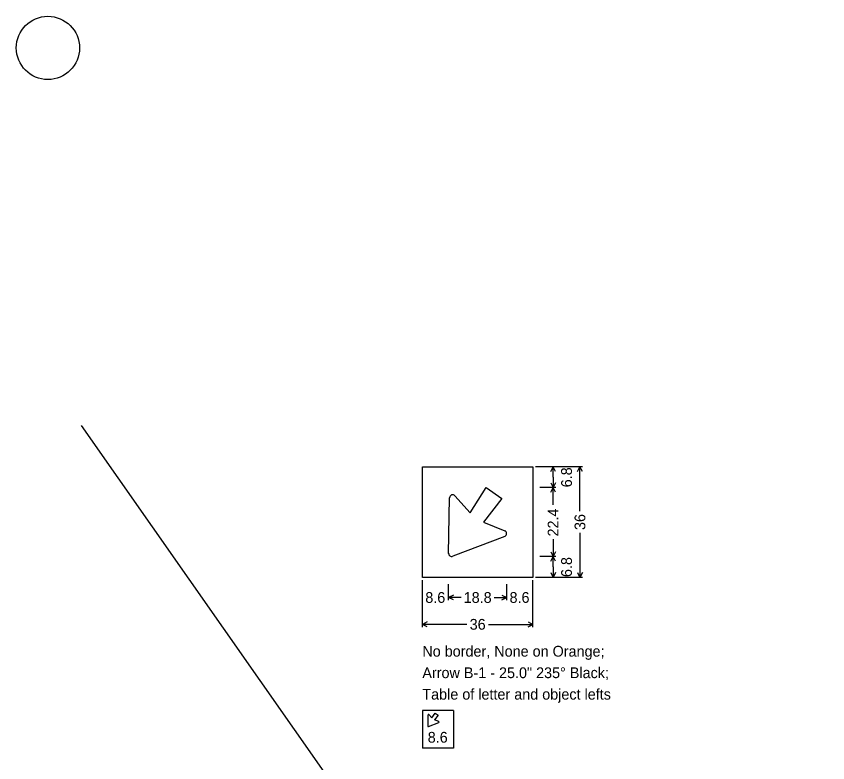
# Model space of a CAD drawing. Extents: x 1820207 to 1820557, y 740216 to 740315.
# Drawn here: x 1820440.18 to 1820451.19, y 740226.27 to 740236.39 of the extents above; entities that cross this region are included whole.
import ezdxf

# ---------------------------------------------------------------- set-up
doc = ezdxf.new("R2010")
doc.units = 0
doc.layers.add('SC_Scratch3', color=7, linetype='Continuous')
doc.layers.add('SH_Text', color=7, linetype='Continuous')

msp = doc.modelspace()

# ---------------------------------------------------------------- linework, layer by layer
at = {"layer": 'SC_Scratch3'}
for p, q in [((1820447.863, 740230.284), (1820447.225, 740230.284)), ((1820447.498, 740230.284), (1820447.28, 740230.284)), ((1820447.429, 740230.219), (1820447.462, 740230.284)), ((1820447.462, 740230.143), (1820447.462, 740230.284)), ((1820447.494, 740230.219), (1820447.462, 740230.284)), ((1820447.794, 740230.219), (1820447.826, 740230.284)), ((1820447.826, 740229.68), (1820447.826, 740230.284)), ((1820447.859, 740230.219), (1820447.826, 740230.284)), ((1820447.462, 740230.143), (1820447.462, 740230.002)), ((1820447.498, 740230.002), (1820447.28, 740230.002)), ((1820447.429, 740230.067), (1820447.462, 740230.002)), ((1820447.429, 740229.937), (1820447.462, 740230.002)), ((1820447.494, 740230.067), (1820447.462, 740230.002)), ((1820447.462, 740229.768), (1820447.462, 740230.002)), ((1820447.494, 740229.937), (1820447.462, 740230.002)), ((1820447.826, 740229.389), (1820447.826, 740228.784)), ((1820447.462, 740229.301), (1820447.462, 740229.067)), ((1820447.429, 740229.132), (1820447.462, 740229.067)), ((1820447.494, 740229.132), (1820447.462, 740229.067)), ((1820447.498, 740229.067), (1820447.28, 740229.067)), ((1820447.498, 740229.067), (1820447.28, 740229.067)), ((1820447.429, 740229.002), (1820447.462, 740229.067)), ((1820447.462, 740228.926), (1820447.462, 740229.067)), ((1820447.494, 740229.002), (1820447.462, 740229.067)), ((1820447.462, 740228.926), (1820447.462, 740228.784)), ((1820447.863, 740228.784), (1820447.225, 740228.784)), ((1820447.498, 740228.784), (1820447.28, 740228.784)), ((1820447.429, 740228.85), (1820447.462, 740228.784)), ((1820447.494, 740228.85), (1820447.462, 740228.784)), ((1820447.794, 740228.85), (1820447.826, 740228.784)), ((1820447.859, 740228.85), (1820447.826, 740228.784)), ((1820445.688, 740228.11), (1820445.688, 740228.748)), ((1820445.688, 740228.475), (1820445.688, 740228.693)), ((1820446.045, 740228.475), (1820446.045, 740228.693)), ((1820446.832, 740228.475), (1820446.832, 740228.693)), ((1820446.832, 740228.475), (1820446.832, 740228.693)), ((1820447.188, 740228.11), (1820447.188, 740228.748)), ((1820447.188, 740228.475), (1820447.188, 740228.693)), ((1820446.11, 740228.544), (1820446.045, 740228.511)), ((1820446.213, 740228.511), (1820446.045, 740228.511)), ((1820446.11, 740228.478), (1820446.045, 740228.511)), ((1820446.664, 740228.511), (1820446.832, 740228.511)), ((1820446.767, 740228.544), (1820446.832, 740228.511)), ((1820446.767, 740228.478), (1820446.832, 740228.511)), ((1820445.754, 740228.179), (1820445.688, 740228.146)), ((1820446.293, 740228.146), (1820445.688, 740228.146)), ((1820445.754, 740228.114), (1820445.688, 740228.146)), ((1820446.584, 740228.146), (1820447.188, 740228.146)), ((1820447.123, 740228.179), (1820447.188, 740228.146)), ((1820447.123, 740228.114), (1820447.188, 740228.146)), ((1820445.688, 740226.98), (1820445.688, 740226.469)), ((1820446.112, 740226.98), (1820445.688, 740226.98)), ((1820446.112, 740226.98), (1820446.112, 740226.469)), ((1820446.112, 740226.469), (1820445.688, 740226.469))]:
    msp.add_line(p, q, dxfattribs=at)
msp.add_lwpolyline([(1820445.688, 740230.284), (1820447.188, 740230.284), (1820447.188, 740228.784), (1820445.688, 740228.784)], close=True, dxfattribs=at)
for points in [[(1820446.335, 740229.659), (1820446.554, 740230.002), (1820446.554, 740230.002), (1820446.554, 740230.002)], [(1820446.554, 740230.002), (1820446.766, 740229.854), (1820446.519, 740229.531)], [(1820446.13, 740229.89), (1820446.335, 740229.659)], [(1820446.045, 740229.109), (1820446.058, 740229.863)], [(1820446.519, 740229.531), (1820446.806, 740229.417)], [(1820446.805, 740229.34), (1820446.101, 740229.07)], [(1820445.688, 740228.784), (1820445.688, 740228.784), (1820445.688, 740228.784)], [(1820445.764, 740226.916), (1820445.761, 740226.769)], [(1820445.818, 740226.877), (1820445.778, 740226.922)], [(1820445.818, 740226.877), (1820445.861, 740226.943), (1820445.861, 740226.943), (1820445.861, 740226.943)], [(1820445.861, 740226.943), (1820445.902, 740226.914), (1820445.854, 740226.851)], [(1820445.772, 740226.762), (1820445.91, 740226.814)], [(1820445.91, 740226.829), (1820445.854, 740226.851)], [(1820445.769, 740226.769), (1820445.769, 740226.769), (1820445.769, 740226.769)]]:
    msp.add_lwpolyline(points, dxfattribs=at)
for centre, radius, start, end in [((1820446.099, 740229.863), 0.0417, 41.5495, 179.0195), ((1820446.79, 740229.379), 0.0417, 290.9806, 68.4504), ((1820446.086, 740229.109), 0.0417, 179.0195, 290.9806), ((1820445.772, 740226.916), 0.00813, 41.5495, 179.0195), ((1820445.907, 740226.822), 0.00813, 290.9806, 68.4504), ((1820445.769, 740226.769), 0.00813, 179.0195, 290.9806)]:
    msp.add_arc(centre, radius, start, end, dxfattribs=at)
at = {"layer": 'SH_Text'}
msp.add_line((1820441.058, 740230.844), (1820451.188, 740216.403), dxfattribs=at)
msp.add_circle((1820440.608, 740235.964), 0.429, dxfattribs=at)

# ---------------------------------------------------------------- texts
at = {"layer": 'SC_Scratch3'}
for s, p in [('6.8', (1820447.717, 740230.005)), ('22.4', (1820447.535, 740229.338)), ('36', (1820447.899, 740229.426)), ('6.8', (1820447.717, 740228.788))]:
    msp.add_text(s, height=0.1458, rotation=90.0002, dxfattribs=at).set_placement(p)
for s, height, p in [('8.6', 0.1458, (1820445.728, 740228.438)), ('18.8', 0.1458, (1820446.249, 740228.438)), ('8.6', 0.1458, (1820446.871, 740228.438)), ('36', 0.1458, (1820446.33, 740228.074)), ('No border, None on Orange;', 0.14583, (1820445.688, 740227.709)), ('Arrow B-1 - 25.0" 235° Black;', 0.14583, (1820445.688, 740227.417)), ('Table of letter and object lefts', 0.14583, (1820445.688, 740227.126)), ('8.6', 0.1458, (1820445.761, 740226.542))]:
    msp.add_text(s, height=height, dxfattribs=at).set_placement(p)

doc.saveas('drawing.dxf')
